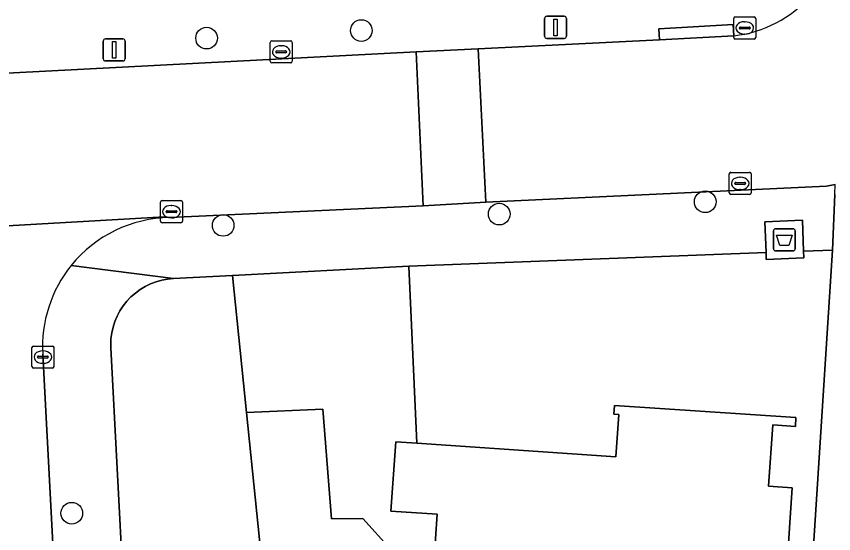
# Model space of a CAD drawing. Extents: x 161084 to 161928, y 385354 to 386522.
# Drawn here: x 161794.81 to 161831.77, y 386113.25 to 386136.65 of the extents above; entities that cross this region are included whole.
import ezdxf

# ---------------------------------------------------------------- set-up
doc = ezdxf.new("R2010")
doc.units = 0
for name, color, linetype in [('IMGEO_Afval_apart_plaats', 7, 'Continuous'), ('IMGEO_Boom', 7, 'Continuous'), ('IMGEO_Groenvoorziening', 7, 'Continuous'), ('IMGEO_Kolk', 7, 'Continuous'), ('IMGEO_Lichtmast', 7, 'Continuous'), ('IMGEO_Pand', 7, 'Continuous'), ('IMGEO_Parkeervlak_open', 7, 'Continuous'), ('IMGEO_Rijbaan_lokaal_open', 7, 'Continuous'), ('IMGEO_Voetpad_gesloten', 7, 'Continuous'), ('IMGEO_Voetpad_open', 7, 'Continuous')]:
    doc.layers.add(name, color=color, linetype=linetype)

msp = doc.modelspace()

# ---------------------------------------------------------------- linework, layer by layer
at = {"layer": 'IMGEO_Afval_apart_plaats'}
for p, q in [((161829.044, 386126.14), (161829.044, 386126.94)), ((161829.044, 386126.94), (161829.044, 386126.14)), ((161829.144, 386127.04), (161829.934, 386127.04)), ((161829.934, 386127.04), (161829.144, 386127.04)), ((161830.034, 386126.94), (161830.034, 386126.14)), ((161830.034, 386126.14), (161830.034, 386126.94)), ((161829.934, 386126.04), (161829.144, 386126.04)), ((161829.144, 386126.04), (161829.934, 386126.04))]:
    msp.add_line(p, q, dxfattribs=at)
msp.add_lwpolyline([(161829.187, 386126.754), (161829.891, 386126.754), (161829.742, 386126.284), (161829.336, 386126.284), (161829.187, 386126.754)], dxfattribs=at)
for centre, start, end in [((161829.144, 386126.94), 90, 180), ((161829.144, 386126.94), 90, 180), ((161829.934, 386126.94), 0, 90), ((161829.934, 386126.94), 360, 90), ((161829.144, 386126.14), 180, 270), ((161829.144, 386126.14), 180, 270), ((161829.934, 386126.14), 270, 0), ((161829.934, 386126.14), 270, 0)]:
    msp.add_arc(centre, 0.1, start, end, dxfattribs=at)
at = {"layer": 'IMGEO_Boom'}
for centre in [(161810.409, 386136.008), (161803.412, 386135.664), (161825.962, 386128.26), (161816.644, 386127.703), (161804.161, 386127.193), (161797.315, 386114.173)]:
    msp.add_circle(centre, 0.489, dxfattribs=at)
at = {"layer": 'IMGEO_Groenvoorziening'}
for points in [[(161813.836, 386114.132), (161811.749, 386114.269), (161811.963, 386117.401), (161812.914, 386117.336), (161812.552, 386125.342), (161804.588, 386124.93), (161805.219, 386118.734), (161808.673, 386118.887), (161809.066, 386113.922), (161810.476, 386113.935), (161811.734, 386112.542), (161810.694, 386097.133), (161809.213, 386074.801), (161820.522, 386075.277), (161822.689, 386075.297), (161822.801, 386077.614), (161811.426, 386078.421)], [(161805.219, 386118.734), (161807.398, 386097.36), (161810.694, 386097.133), (161811.734, 386112.542), (161810.476, 386113.935), (161809.066, 386113.922), (161808.673, 386118.887)]]:
    msp.add_lwpolyline(points, close=True, dxfattribs=at)
for points in [[(161805.219, 386118.734), (161804.588, 386124.93), (161801.915, 386124.792), (161801.648, 386124.766), (161801.385, 386124.717), (161801.128, 386124.644), (161800.877, 386124.549), (161800.637, 386124.431), (161800.407, 386124.293), (161800.192, 386124.134), (161799.991, 386123.957), (161799.806, 386123.763), (161799.64, 386123.553), (161799.493, 386123.329), (161799.367, 386123.093), (161799.263, 386122.846), (161799.18, 386122.592), (161799.121, 386122.33), (161799.086, 386122.065), (161799.074, 386121.797), (161799.078, 386121.652), (161801.374, 386077.995)], [(161804.178, 386074.663), (161809.213, 386074.801), (161810.694, 386097.133), (161807.398, 386097.36), (161805.219, 386118.734)]]:
    msp.add_lwpolyline(points, dxfattribs=at)
at = {"layer": 'IMGEO_Kolk'}
for p, q in [((161827.248, 386135.698), (161827.248, 386136.55)), ((161827.323, 386136.624), (161828.175, 386136.624)), ((161828.249, 386136.55), (161828.249, 386135.698)), ((161827.507, 386136.118), (161827.507, 386136.13)), ((161827.945, 386136.081), (161827.547, 386136.081)), ((161827.55, 386136.167), (161827.948, 386136.167)), ((161827.736, 386136.404), (161827.761, 386136.404)), ((161827.991, 386136.13), (161827.991, 386136.118)), ((161827.759, 386135.844), (161827.734, 386135.844)), ((161806.287, 386134.615), (161806.287, 386135.467)), ((161806.362, 386135.541), (161807.214, 386135.541)), ((161807.288, 386135.467), (161807.288, 386134.615)), ((161828.175, 386135.624), (161827.323, 386135.624)), ((161806.546, 386135.035), (161806.546, 386135.047)), ((161806.984, 386134.998), (161806.586, 386134.998)), ((161806.589, 386135.084), (161806.987, 386135.084)), ((161806.775, 386135.321), (161806.8, 386135.321)), ((161807.03, 386135.047), (161807.03, 386135.035)), ((161806.798, 386134.761), (161806.773, 386134.761)), ((161807.214, 386134.541), (161806.362, 386134.541)), ((161827.044, 386128.667), (161827.044, 386129.519)), ((161827.119, 386129.593), (161827.971, 386129.593)), ((161828.045, 386129.519), (161828.045, 386128.667)), ((161827.303, 386129.087), (161827.303, 386129.099)), ((161827.346, 386129.136), (161827.744, 386129.136)), ((161827.532, 386129.373), (161827.557, 386129.373)), ((161827.787, 386129.099), (161827.787, 386129.087)), ((161827.741, 386129.05), (161827.343, 386129.05)), ((161827.555, 386128.813), (161827.53, 386128.813)), ((161827.971, 386128.593), (161827.119, 386128.593)), ((161801.324, 386127.387), (161801.324, 386128.239)), ((161801.399, 386128.313), (161802.251, 386128.313)), ((161801.812, 386128.093), (161801.837, 386128.093)), ((161802.325, 386128.239), (161802.325, 386127.387)), ((161801.583, 386127.807), (161801.583, 386127.819)), ((161802.021, 386127.77), (161801.623, 386127.77)), ((161801.626, 386127.856), (161802.024, 386127.856)), ((161802.067, 386127.819), (161802.067, 386127.807)), ((161802.251, 386127.313), (161801.399, 386127.313)), ((161801.835, 386127.533), (161801.81, 386127.533)), ((161795.585, 386121.737), (161796.437, 386121.737)), ((161795.51, 386120.811), (161795.51, 386121.663)), ((161795.998, 386121.517), (161796.023, 386121.517)), ((161796.511, 386121.663), (161796.511, 386120.811)), ((161795.769, 386121.231), (161795.769, 386121.243)), ((161796.207, 386121.194), (161795.809, 386121.194)), ((161795.812, 386121.28), (161796.21, 386121.28)), ((161796.021, 386120.957), (161795.996, 386120.957)), ((161796.253, 386121.243), (161796.253, 386121.231)), ((161796.437, 386120.737), (161795.585, 386120.737))]:
    msp.add_line(p, q, dxfattribs=at)
for points in [[(161827.248, 386135.698), (161827.248, 386136.55)], [(161827.323, 386136.624), (161828.175, 386136.624)], [(161828.249, 386136.55), (161828.249, 386135.698)], [(161806.287, 386134.615), (161806.287, 386135.467)], [(161806.362, 386135.541), (161807.214, 386135.541)], [(161807.288, 386135.467), (161807.288, 386134.615)], [(161828.175, 386135.624), (161827.323, 386135.624)], [(161807.214, 386134.541), (161806.362, 386134.541)], [(161827.044, 386128.667), (161827.044, 386129.519)], [(161827.119, 386129.593), (161827.971, 386129.593)], [(161828.045, 386129.519), (161828.045, 386128.667)], [(161827.971, 386128.593), (161827.119, 386128.593)], [(161801.324, 386127.387), (161801.324, 386128.239)], [(161801.399, 386128.313), (161802.251, 386128.313)], [(161802.325, 386128.239), (161802.325, 386127.387)], [(161802.251, 386127.313), (161801.399, 386127.313)], [(161795.585, 386121.737), (161796.437, 386121.737)], [(161795.51, 386120.811), (161795.51, 386121.663)], [(161796.511, 386121.663), (161796.511, 386120.811)], [(161796.437, 386120.737), (161795.585, 386120.737)]]:
    msp.add_lwpolyline(points, dxfattribs=at)
for centre, radius, start, end in [((161827.325, 386136.548), 0.0765, 91.552, 178.448), ((161827.325, 386136.548), 0.0765, 91.552, 178.448), ((161828.173, 386136.548), 0.0765, 1.552, 88.448), ((161828.173, 386136.548), 0.0765, 1.552, 88.448), ((161827.547, 386136.127), 0.0403, 85.8775, 175.7526), ((161827.544, 386136.117), 0.0366, 178.938, 274.7102), ((161827.948, 386136.124), 0.043, 264.8664, 352.4533), ((161827.952, 386136.129), 0.0386, 1.7309, 96.639), ((161806.364, 386135.465), 0.0765, 91.552, 178.448), ((161806.364, 386135.465), 0.0765, 91.552, 178.448), ((161807.212, 386135.465), 0.0765, 1.552, 88.448), ((161807.212, 386135.465), 0.0765, 1.552, 88.448), ((161827.325, 386135.7), 0.0765, 181.552, 268.448), ((161827.325, 386135.7), 0.0765, 181.552, 268.448), ((161828.173, 386135.7), 0.0765, 271.552, 358.448), ((161828.173, 386135.7), 0.0765, 271.552, 358.448), ((161806.586, 386135.044), 0.0403, 85.8775, 175.7526), ((161806.583, 386135.034), 0.0366, 178.938, 274.7102), ((161806.987, 386135.041), 0.043, 264.8664, 352.4533), ((161806.991, 386135.046), 0.0386, 1.7309, 96.639), ((161806.364, 386134.617), 0.0765, 181.552, 268.448), ((161806.364, 386134.617), 0.0765, 181.552, 268.448), ((161807.212, 386134.617), 0.0765, 271.552, 358.448), ((161807.212, 386134.617), 0.0765, 271.552, 358.448), ((161827.121, 386129.517), 0.0765, 91.552, 178.448), ((161827.121, 386129.517), 0.0765, 91.552, 178.448), ((161827.969, 386129.517), 0.0765, 1.552, 88.448), ((161827.969, 386129.517), 0.0765, 1.552, 88.448), ((161827.343, 386129.096), 0.0403, 85.8775, 175.7526), ((161827.34, 386129.086), 0.0366, 178.938, 274.7102), ((161827.744, 386129.093), 0.043, 264.8664, 352.4533), ((161827.748, 386129.098), 0.0386, 1.7309, 96.639), ((161827.121, 386128.669), 0.0765, 181.552, 268.448), ((161827.121, 386128.669), 0.0765, 181.552, 268.448), ((161827.969, 386128.669), 0.0765, 271.552, 358.448), ((161827.969, 386128.669), 0.0765, 271.552, 358.448), ((161801.401, 386128.237), 0.0765, 91.552, 178.448), ((161801.401, 386128.237), 0.0765, 91.552, 178.448), ((161802.249, 386128.237), 0.0765, 1.552, 88.448), ((161802.249, 386128.237), 0.0765, 1.552, 88.448), ((161801.623, 386127.816), 0.0403, 85.8775, 175.7526), ((161801.62, 386127.806), 0.0366, 178.938, 274.7102), ((161802.024, 386127.813), 0.043, 264.8664, 352.4533), ((161802.028, 386127.818), 0.0386, 1.7309, 96.639), ((161801.401, 386127.389), 0.0765, 181.552, 268.448), ((161801.401, 386127.389), 0.0765, 181.552, 268.448), ((161802.249, 386127.389), 0.0765, 271.552, 358.448), ((161802.249, 386127.389), 0.0765, 271.552, 358.448), ((161795.587, 386121.661), 0.0765, 91.552, 178.448), ((161795.587, 386121.661), 0.0765, 91.552, 178.448), ((161796.435, 386121.661), 0.0765, 1.552, 88.448), ((161796.435, 386121.661), 0.0765, 1.552, 88.448), ((161795.809, 386121.24), 0.0403, 85.8775, 175.7526), ((161795.806, 386121.23), 0.0366, 178.938, 274.7102), ((161796.21, 386121.237), 0.043, 264.8664, 352.4533), ((161796.214, 386121.242), 0.0386, 1.7309, 96.639), ((161795.587, 386120.813), 0.0765, 181.552, 268.448), ((161795.587, 386120.813), 0.0765, 181.552, 268.448), ((161796.435, 386120.813), 0.0765, 271.552, 358.448), ((161796.435, 386120.813), 0.0765, 271.552, 358.448)]:
    msp.add_arc(centre, radius, start, end, dxfattribs=at)
for centre, major_axis, ratio, start_param, end_param in [((161827.735, 386136.124), (-0.387, 0.002), 0.722429, 4.712389, 7.853982), ((161827.76, 386136.124), (-0.39, 0.002), 0.717154, 1.570796, 4.712389), ((161806.774, 386135.041), (-0.387, 0.002), 0.722429, 4.712389, 7.853982), ((161806.799, 386135.041), (-0.39, 0.002), 0.717154, 1.570796, 4.712389), ((161827.531, 386129.093), (-0.387, 0.002), 0.722429, 4.712389, 7.853982), ((161827.556, 386129.093), (-0.39, 0.002), 0.717154, 1.570796, 4.712389), ((161801.811, 386127.813), (-0.387, 0.002), 0.722429, 4.712389, 7.853982), ((161801.836, 386127.813), (-0.39, 0.002), 0.717154, 1.570796, 4.712389), ((161795.997, 386121.237), (-0.387, 0.002), 0.722429, 4.712389, 7.853982), ((161796.022, 386121.237), (-0.39, 0.002), 0.717154, 1.570796, 4.712389)]:
    msp.add_ellipse(centre, major_axis=major_axis, ratio=ratio, start_param=start_param, end_param=end_param, dxfattribs=at)
at = {"layer": 'IMGEO_Lichtmast'}
for p, q in [((161818.698, 386135.75), (161818.698, 386136.55)), ((161818.698, 386136.55), (161818.698, 386135.75)), ((161818.798, 386136.65), (161819.588, 386136.65)), ((161819.588, 386136.65), (161818.798, 386136.65)), ((161819.688, 386136.55), (161819.688, 386135.75)), ((161819.688, 386135.75), (161819.688, 386136.55)), ((161798.736, 386134.73), (161798.736, 386135.53)), ((161798.736, 386135.53), (161798.736, 386134.73)), ((161798.836, 386135.63), (161799.626, 386135.63)), ((161799.626, 386135.63), (161798.836, 386135.63)), ((161799.726, 386135.53), (161799.726, 386134.73)), ((161799.726, 386134.73), (161799.726, 386135.53)), ((161819.588, 386135.65), (161818.798, 386135.65)), ((161818.798, 386135.65), (161819.588, 386135.65)), ((161799.626, 386134.63), (161798.836, 386134.63)), ((161798.836, 386134.63), (161799.626, 386134.63))]:
    msp.add_line(p, q, dxfattribs=at)
for points in [[(161819.118, 386136.525), (161819.268, 386136.525), (161819.268, 386135.775), (161819.118, 386135.775), (161819.118, 386136.525)], [(161799.156, 386135.505), (161799.306, 386135.505), (161799.306, 386134.755), (161799.156, 386134.755), (161799.156, 386135.505)]]:
    msp.add_lwpolyline(points, dxfattribs=at)
for centre, start, end in [((161818.798, 386136.55), 90, 180), ((161818.798, 386136.55), 90, 180), ((161819.588, 386136.55), 0, 90), ((161819.588, 386136.55), 360, 90), ((161818.798, 386135.75), 180, 270), ((161818.798, 386135.75), 180, 270), ((161819.588, 386135.75), 270, 0), ((161819.588, 386135.75), 270, 0), ((161798.836, 386135.53), 90, 180), ((161798.836, 386135.53), 90, 180), ((161799.626, 386135.53), 0, 90), ((161799.626, 386135.53), 360, 90), ((161798.836, 386134.73), 180, 270), ((161798.836, 386134.73), 180, 270), ((161799.626, 386134.73), 270, 0), ((161799.626, 386134.73), 270, 0)]:
    msp.add_arc(centre, 0.1, start, end, dxfattribs=at)
at = {"layer": 'IMGEO_Pand'}
msp.add_lwpolyline([(161822.828, 386077.992), (161821.232, 386078.105), (161823.456, 386110.942), (161824.584, 386110.868), (161826.652, 386110.732), (161826.727, 386111.886), (161829.658, 386111.693), (161829.897, 386115.326), (161828.82, 386115.397), (161829.023, 386118.17), (161830.041, 386118.103), (161830.057, 386118.503), (161821.855, 386119.041), (161821.83, 386118.653), (161822.05, 386118.638), (161821.919, 386116.722), (161812.914, 386117.336), (161811.963, 386117.401), (161811.749, 386114.269), (161813.836, 386114.132), (161811.426, 386078.421), (161822.801, 386077.614)], close=True, dxfattribs=at)
at = {"layer": 'IMGEO_Parkeervlak_open'}
msp.add_lwpolyline([(161831.824, 386128.587), (161831.715, 386126.076), (161829.596, 386092.954)], dxfattribs=at)
at = {"layer": 'IMGEO_Rijbaan_lokaal_open'}
for points in [[(161827.256, 386135.774), (161823.893, 386135.588), (161815.692, 386135.177), (161816.042, 386128.239), (161831.45, 386128.967), (161831.844, 386129.04)], [(161801.753, 386127.548), (161801.501, 386127.579), (161783.599, 386126.548)], [(161798.251, 386077.166), (161797.213, 386098.496), (161796.002, 386121.37)]]:
    msp.add_lwpolyline(points, dxfattribs=at)
for points in [[(161812.884, 386135.042), (161787.729, 386133.732), (161786.882, 386133.688), (161769.921, 386132.899), (161769.853, 386132.903), (161753.458, 386132.019), (161749.407, 386131.767), (161720.708, 386130.327), (161720.995, 386123.676), (161721.014, 386123.442), (161750.338, 386124.951), (161764.487, 386125.69), (161768.06, 386125.832), (161783.599, 386126.548), (161801.501, 386127.579), (161801.753, 386127.548), (161813.21, 386128.073)], [(161815.692, 386135.177), (161812.884, 386135.042), (161813.21, 386128.073), (161816.042, 386128.239)]]:
    msp.add_lwpolyline(points, close=True, dxfattribs=at)
for centre, radius, start, end in [((161826.71, 386141.036), 5.29, 275.9225, 319.5661), ((161801.829, 386121.71), 5.838, 90.7487, 141.0174), ((161801.834, 386121.71), 5.841, 141.0448, 183.3405)]:
    msp.add_arc(centre, radius, start, end, dxfattribs=at)
at = {"layer": 'IMGEO_Voetpad_gesloten'}
msp.add_lwpolyline([(161830.354, 386127.43), (161828.655, 386127.36), (161828.712, 386125.961), (161828.725, 386125.65), (161830.424, 386125.72), (161830.411, 386126.026)], close=True, dxfattribs=at)
at = {"layer": 'IMGEO_Voetpad_open'}
for points in [[(161787.729, 386133.732), (161812.884, 386135.042), (161815.692, 386135.177), (161823.893, 386135.588), (161823.868, 386136.089), (161827.231, 386136.273), (161827.256, 386135.774)], [(161828.655, 386127.36), (161830.354, 386127.43), (161830.411, 386126.026), (161831.715, 386126.076), (161831.824, 386128.587), (161831.844, 386129.04), (161831.45, 386128.967), (161816.042, 386128.239), (161813.21, 386128.073), (161801.753, 386127.548)], [(161797.291, 386125.383), (161801.915, 386124.792), (161804.588, 386124.93), (161812.552, 386125.342), (161828.712, 386125.961), (161828.655, 386127.36)], [(161831.715, 386126.076), (161830.411, 386126.026), (161830.424, 386125.72), (161828.725, 386125.65), (161828.712, 386125.961), (161812.552, 386125.342), (161812.914, 386117.336), (161821.919, 386116.722), (161822.05, 386118.638), (161821.83, 386118.653), (161821.855, 386119.041), (161830.057, 386118.503), (161830.041, 386118.103), (161829.023, 386118.17), (161828.82, 386115.397), (161829.897, 386115.326), (161829.658, 386111.693)], [(161829.596, 386092.954), (161831.715, 386126.076)], [(161801.374, 386077.995), (161799.078, 386121.652), (161799.074, 386121.797), (161799.086, 386122.065), (161799.121, 386122.33), (161799.18, 386122.592), (161799.263, 386122.846), (161799.367, 386123.093), (161799.493, 386123.329), (161799.64, 386123.553), (161799.806, 386123.763), (161799.991, 386123.957), (161800.192, 386124.134), (161800.407, 386124.293), (161800.637, 386124.431), (161800.877, 386124.549), (161801.128, 386124.644), (161801.385, 386124.717), (161801.648, 386124.766), (161801.915, 386124.792), (161797.291, 386125.383)], [(161796.002, 386121.37), (161797.213, 386098.496), (161798.251, 386077.166)]]:
    msp.add_lwpolyline(points, dxfattribs=at)
msp.add_lwpolyline([(161827.231, 386136.273), (161823.868, 386136.089), (161823.893, 386135.588), (161827.256, 386135.774)], close=True, dxfattribs=at)
for centre, radius, start, end in [((161826.71, 386141.036), 5.29, 275.9225, 319.5661), ((161801.829, 386121.71), 5.838, 90.7487, 141.0174), ((161801.834, 386121.71), 5.841, 141.0448, 183.3405)]:
    msp.add_arc(centre, radius, start, end, dxfattribs=at)

doc.saveas('drawing.dxf')
